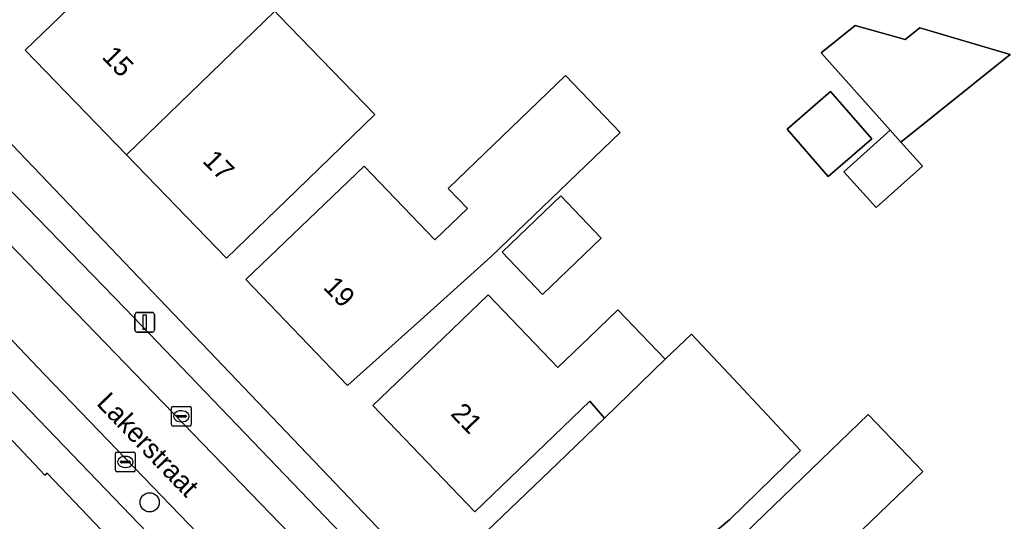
# Model space of a CAD drawing. Extents: x 161772 to 163126, y 383092 to 383917.
# Drawn here: x 162196.9 to 162247.6, y 383376.2 to 383401.8 of the extents above; entities that cross this region are included whole.
import ezdxf

# ---------------------------------------------------------------- set-up
doc = ezdxf.new("R2010")
doc.units = 0
for name, color, linetype in [('IMGEO_Boom', 7, 'Continuous'), ('IMGEO_Erf', 7, 'Continuous'), ('IMGEO_Kolk', 7, 'Continuous'), ('IMGEO_Lichtmast', 7, 'Continuous'), ('IMGEO_Openbare_ruimte_label', 7, 'Continuous'), ('IMGEO_Pand', 7, 'Continuous'), ('IMGEO_Pand_nummerreeks', 7, 'Continuous'), ('IMGEO_Parkeervlak_open', 7, 'Continuous'), ('IMGEO_Rijbaan_lokaal_open', 7, 'Continuous'), ('IMGEO_Voetpad_gesloten', 7, 'Continuous')]:
    doc.layers.add(name, color=color, linetype=linetype)

msp = doc.modelspace()

# ---------------------------------------------------------------- linework, layer by layer
at = {"layer": 'IMGEO_Boom'}
msp.add_circle((162203.5, 383377.2), 0.489, dxfattribs=at)
at = {"layer": 'IMGEO_Erf'}
for points in [[(162167.165, 383425.116), (162173.798, 383418.361), (162173.894, 383418.482), (162182.621, 383409.404), (162182.533, 383409.335), (162187.734, 383404.146), (162187.816, 383404.232), (162192.761, 383399.098), (162192.872, 383399.214), (162225.52, 383365.058), (162237.143, 383353.041), (162243.372, 383346.601), (162247.147, 383349.174), (162245.995, 383349.427), (162240.626, 383355.049), (162246.15, 383358.588), (162249.06, 383360.453)], [(162234.371, 383341.095), (162232.967, 383342.555), (162231.771, 383343.74), (162215.237, 383360.897), (162198.256, 383378.698), (162198.139, 383378.591), (162186.711, 383390.706), (162184.382, 383388.793), (162190.267, 383382.698), (162196.181, 383376.573), (162189.213, 383369.844), (162188.492, 383369.148), (162184.644, 383373.162), (162183.022, 383371.608), (162178.603, 383376.219), (162180.318, 383377.863), (162176.804, 383381.529), (162168.993, 383372.86), (162169.709, 383373.421), (162172.791, 383369.483), (162172.075, 383368.922), (162166.358, 383364.447)]]:
    msp.add_lwpolyline(points, dxfattribs=at)
for points in [[(162200.737, 383403.77), (162206.182, 383409.042), (162206.446, 383408.769), (162208.882, 383411.127), (162213.814, 383406.034), (162209.898, 383402.282), (162210.107, 383402.066), (162215.009, 383397.002), (162211.025, 383393.144), (162207.432, 383389.666), (162202.321, 383394.945), (162197.144, 383400.291)], [(162241.355, 383396.207), (162237.818, 383400.166), (162239.551, 383401.561), (162242.122, 383400.847), (162242.866, 383401.441), (162247.488, 383400.071), (162241.895, 383395.603), (162242.997, 383394.37), (162240.626, 383392.253), (162238.985, 383394.09)], [(162224.758, 383399), (162227.556, 383396.086), (162220.945, 383389.74), (162217.336, 383386.508), (162213.611, 383383.172), (162208.422, 383388.578), (162212.03, 383392.041), (162214.459, 383394.373), (162218.081, 383390.6), (162219.75, 383392.202), (162218.755, 383393.238)], [(162238.3, 383398.187), (162240.403, 383395.763), (162238.181, 383393.835), (162236.078, 383396.26)], [(162226.581, 383390.696), (162223.581, 383387.817), (162221.511, 383389.974), (162224.51, 383392.853)], [(162231.186, 383385.797), (162233.097, 383383.762), (162236.77, 383379.851), (162233.147, 383376.316), (162229.789, 383373.517), (162226.181, 383370.054), (162220.741, 383375.721), (162224.348, 383379.184), (162226.754, 383381.494), (162226.005, 383382.372), (162223.721, 383380.179), (162220.114, 383376.716), (162214.906, 383382.141), (162218.513, 383385.604), (162220.797, 383387.797), (162224.364, 383384.081), (162225.964, 383385.617), (162227.433, 383387.028), (162229.855, 383384.505)], [(162240.224, 383381.684), (162242.233, 383379.591), (162243.019, 383378.772), (162238.569, 383374.501), (162241.18, 383371.781), (162238.503, 383369.283), (162236.07, 383366.947), (162232.462, 383363.484), (162227.108, 383369.062), (162230.715, 383372.525), (162233.128, 383374.847), (162234.423, 383376.102)]]:
    msp.add_lwpolyline(points, close=True, dxfattribs=at)
at = {"layer": 'IMGEO_Kolk'}
for p, q in [((162204.619, 383381.17), (162204.619, 383382.022)), ((162204.694, 383382.096), (162205.546, 383382.096)), ((162205.107, 383381.876), (162205.132, 383381.876)), ((162205.62, 383382.022), (162205.62, 383381.17)), ((162204.878, 383381.59), (162204.878, 383381.602)), ((162205.316, 383381.553), (162204.918, 383381.553)), ((162204.921, 383381.639), (162205.319, 383381.639)), ((162205.13, 383381.316), (162205.105, 383381.316)), ((162205.362, 383381.602), (162205.362, 383381.59)), ((162205.546, 383381.096), (162204.694, 383381.096)), ((162201.756, 383378.839), (162201.756, 383379.691)), ((162201.831, 383379.765), (162202.683, 383379.765)), ((162202.757, 383379.691), (162202.757, 383378.839)), ((162202.015, 383379.259), (162202.015, 383379.271)), ((162202.453, 383379.222), (162202.055, 383379.222)), ((162202.058, 383379.308), (162202.456, 383379.308)), ((162202.244, 383379.545), (162202.269, 383379.545)), ((162202.499, 383379.271), (162202.499, 383379.259)), ((162202.683, 383378.765), (162201.831, 383378.765)), ((162202.267, 383378.985), (162202.242, 383378.985))]:
    msp.add_line(p, q, dxfattribs=at)
for points in [[(162204.619, 383381.17), (162204.619, 383382.022)], [(162204.694, 383382.096), (162205.546, 383382.096)], [(162205.62, 383382.022), (162205.62, 383381.17)], [(162205.546, 383381.096), (162204.694, 383381.096)], [(162201.756, 383378.839), (162201.756, 383379.691)], [(162201.831, 383379.765), (162202.683, 383379.765)], [(162202.757, 383379.691), (162202.757, 383378.839)], [(162202.683, 383378.765), (162201.831, 383378.765)]]:
    msp.add_lwpolyline(points, dxfattribs=at)
for centre, radius, start, end in [((162204.696, 383382.02), 0.0765, 91.552, 178.448), ((162204.696, 383382.02), 0.0765, 91.552, 178.448), ((162205.544, 383382.02), 0.0765, 1.552, 88.448), ((162205.544, 383382.02), 0.0765, 1.552, 88.448), ((162204.918, 383381.599), 0.0403, 85.8775, 175.7526), ((162204.915, 383381.589), 0.0366, 178.938, 274.7102), ((162205.319, 383381.596), 0.043, 264.8664, 352.4533), ((162205.323, 383381.601), 0.0386, 1.7309, 96.639), ((162204.696, 383381.172), 0.0765, 181.552, 268.448), ((162204.696, 383381.172), 0.0765, 181.552, 268.448), ((162205.544, 383381.172), 0.0765, 271.552, 358.448), ((162205.544, 383381.172), 0.0765, 271.552, 358.448), ((162201.833, 383379.689), 0.0765, 91.552, 178.448), ((162201.833, 383379.689), 0.0765, 91.552, 178.448), ((162202.681, 383379.689), 0.0765, 1.552, 88.448), ((162202.681, 383379.689), 0.0765, 1.552, 88.448), ((162202.055, 383379.268), 0.0403, 85.8775, 175.7526), ((162202.052, 383379.258), 0.0366, 178.938, 274.7102), ((162202.456, 383379.265), 0.043, 264.8664, 352.4533), ((162202.46, 383379.27), 0.0386, 1.7309, 96.639), ((162201.833, 383378.841), 0.0765, 181.552, 268.448), ((162201.833, 383378.841), 0.0765, 181.552, 268.448), ((162202.681, 383378.841), 0.0765, 271.552, 358.448), ((162202.681, 383378.841), 0.0765, 271.552, 358.448)]:
    msp.add_arc(centre, radius, start, end, dxfattribs=at)
for centre, major_axis, ratio, start_param, end_param in [((162205.106, 383381.596), (-0.387, 0.002), 0.722429, 4.712389, 7.853982), ((162205.131, 383381.596), (-0.39, 0.002), 0.717154, 1.570796, 4.712389), ((162202.243, 383379.265), (-0.387, 0.002), 0.722429, 4.712389, 7.853982), ((162202.268, 383379.265), (-0.39, 0.002), 0.717154, 1.570796, 4.712389)]:
    msp.add_ellipse(centre, major_axis=major_axis, ratio=ratio, start_param=start_param, end_param=end_param, dxfattribs=at)
at = {"layer": 'IMGEO_Lichtmast'}
for p, q in [((162202.75, 383385.997), (162202.75, 383386.797)), ((162202.75, 383386.797), (162202.75, 383385.997)), ((162202.85, 383386.897), (162203.64, 383386.897)), ((162203.64, 383386.897), (162202.85, 383386.897)), ((162203.74, 383386.797), (162203.74, 383385.997)), ((162203.74, 383385.997), (162203.74, 383386.797)), ((162203.64, 383385.897), (162202.85, 383385.897)), ((162202.85, 383385.897), (162203.64, 383385.897))]:
    msp.add_line(p, q, dxfattribs=at)
msp.add_lwpolyline([(162203.17, 383386.772), (162203.32, 383386.772), (162203.32, 383386.022), (162203.17, 383386.022), (162203.17, 383386.772)], dxfattribs=at)
for centre, start, end in [((162202.85, 383386.797), 90, 180), ((162202.85, 383386.797), 90, 180), ((162203.64, 383386.797), 0, 90), ((162203.64, 383386.797), 360, 90), ((162202.85, 383385.997), 180, 270), ((162202.85, 383385.997), 180, 270), ((162203.64, 383385.997), 270, 0), ((162203.64, 383385.997), 270, 0)]:
    msp.add_arc(centre, 0.1, start, end, dxfattribs=at)
at = {"layer": 'IMGEO_Pand'}
for points in [[(162200.737, 383403.77), (162197.144, 383400.291), (162202.321, 383394.945), (162209.898, 383402.282), (162213.814, 383406.034), (162208.882, 383411.127), (162206.446, 383408.769), (162206.182, 383409.042)], [(162215.009, 383397.002), (162210.107, 383402.066), (162209.898, 383402.282), (162202.321, 383394.945), (162207.432, 383389.666), (162211.025, 383393.144)], [(162241.355, 383396.207), (162241.895, 383395.603), (162247.488, 383400.071), (162242.866, 383401.441), (162242.122, 383400.847), (162239.551, 383401.561), (162237.818, 383400.166)], [(162220.945, 383389.74), (162227.556, 383396.086), (162224.758, 383399), (162218.755, 383393.238), (162219.75, 383392.202), (162218.081, 383390.6), (162214.459, 383394.373), (162212.03, 383392.041), (162208.422, 383388.578), (162213.611, 383383.172), (162217.336, 383386.508)], [(162238.181, 383393.835), (162240.403, 383395.763), (162238.3, 383398.187), (162236.078, 383396.26)], [(162241.895, 383395.603), (162241.355, 383396.207), (162238.985, 383394.09), (162240.626, 383392.253), (162242.997, 383394.37)], [(162221.511, 383389.974), (162223.581, 383387.817), (162226.581, 383390.696), (162224.51, 383392.853)], [(162229.855, 383384.505), (162227.433, 383387.028), (162225.964, 383385.617), (162224.364, 383384.081), (162220.797, 383387.797), (162218.513, 383385.604), (162214.906, 383382.141), (162220.114, 383376.716), (162223.721, 383380.179), (162226.005, 383382.372), (162226.754, 383381.494)], [(162236.77, 383379.851), (162233.097, 383383.762), (162231.186, 383385.797), (162229.855, 383384.505), (162226.754, 383381.494), (162224.348, 383379.184), (162220.741, 383375.721), (162226.181, 383370.054), (162229.789, 383373.517), (162233.147, 383376.316)], [(162234.423, 383376.102), (162233.128, 383374.847), (162230.715, 383372.525), (162227.108, 383369.062), (162232.462, 383363.484), (162236.07, 383366.947), (162238.503, 383369.283), (162241.18, 383371.781), (162238.569, 383374.501), (162243.019, 383378.772), (162242.233, 383379.591), (162240.224, 383381.684)]]:
    msp.add_lwpolyline(points, close=True, dxfattribs=at)
at = {"layer": 'IMGEO_Parkeervlak_open'}
msp.add_lwpolyline([(162228.36, 383359.913), (162202.24, 383387.094), (162166.479, 383423.941), (162146.078, 383445.121), (162144.674, 383443.797), (162227.035, 383358.663)], close=True, dxfattribs=at)
msp.add_lwpolyline([(162233.434, 383344.78), (162235.003, 383344.698), (162235.652, 383344.393), (162235.904, 383344.593), (162198.133, 383383.722), (162189.805, 383392.461), (162188.472, 383391.139), (162232.741, 383345.129)], dxfattribs=at)
at = {"layer": 'IMGEO_Rijbaan_lokaal_open'}
msp.add_lwpolyline([(162229.084, 383356.526), (162227.035, 383358.663), (162144.674, 383443.797), (162139.993, 383448.624), (162123.379, 383465.784), (162118.063, 383471.34), (162114.715, 383469.726), (162115.405, 383468.922), (162119.726, 383464.542), (162135.053, 383448.745), (162139.521, 383444.123), (162139.588, 383444.181), (162148.747, 383434.702), (162151.652, 383431.699), (162162.314, 383420.669), (162185.398, 383397.017), (162189.805, 383392.461), (162198.133, 383383.722), (162235.904, 383344.593), (162238.48, 383346.724)], close=True, dxfattribs=at)
at = {"layer": 'IMGEO_Voetpad_gesloten'}
for points in [[(162113.593, 383471.954), (162110.865, 383472.685), (162104.678, 383474.608), (162100.337, 383471.381), (162104.903, 383470.142), (162107.132, 383469.149), (162111.823, 383466.516), (162117.208, 383462.523), (162117.429, 383462.692), (162125.07, 383455.226), (162124.921, 383455.092), (162150.594, 383428.39), (162150.539, 383428.274), (162184.032, 383393.274), (162186.711, 383390.706), (162198.139, 383378.591), (162198.256, 383378.698), (162215.237, 383360.897), (162231.771, 383343.74), (162232.967, 383342.555), (162234.371, 383341.095)], [(162232.741, 383345.129), (162188.472, 383391.139), (162184.058, 383395.679), (162150.325, 383430.382), (162147.38, 383433.399), (162138.229, 383442.804), (162138.751, 383443.331), (162134.258, 383447.982), (162135.053, 383448.745), (162119.726, 383464.542), (162118.937, 383463.776), (162114.594, 383468.182), (162115.405, 383468.922), (162114.715, 383469.726)], [(162238.48, 383346.724), (162239.996, 383345.054), (162240.594, 383344.436), (162243.372, 383346.601), (162237.143, 383353.041), (162225.52, 383365.058), (162192.872, 383399.214), (162192.761, 383399.098), (162187.816, 383404.232), (162187.734, 383404.146), (162182.533, 383409.335), (162182.621, 383409.404), (162173.894, 383418.482), (162173.798, 383418.361), (162167.165, 383425.116), (162167.143, 383425.007), (162164.384, 383427.827), (162164.511, 383427.931), (162146.748, 383446.299), (162124.151, 383469.777)], [(162126.398, 383465.384), (162141.362, 383449.954), (162146.078, 383445.121), (162166.479, 383423.941), (162202.24, 383387.094), (162228.36, 383359.913), (162230.382, 383357.811), (162237.721, 383350.184)]]:
    msp.add_lwpolyline(points, dxfattribs=at)

# ---------------------------------------------------------------- texts
at = {"layer": 'IMGEO_Openbare_ruimte_label'}
msp.add_text('Lakerstraat', height=1, rotation=313.9466, dxfattribs=at).set_placement((162200.736, 383382.218))
at = {"layer": 'IMGEO_Pand_nummerreeks'}
for s, rotation, p in [('15', 314.0774, (162201.014, 383399.916)), ('17', 314.0774, (162206.158, 383394.604)), ('19', 313.8267, (162212.325, 383388.151)), ('21', 313.8311, (162218.834, 383381.688))]:
    msp.add_text(s, height=1, rotation=rotation, dxfattribs=at).set_placement(p)

doc.saveas('drawing.dxf')
